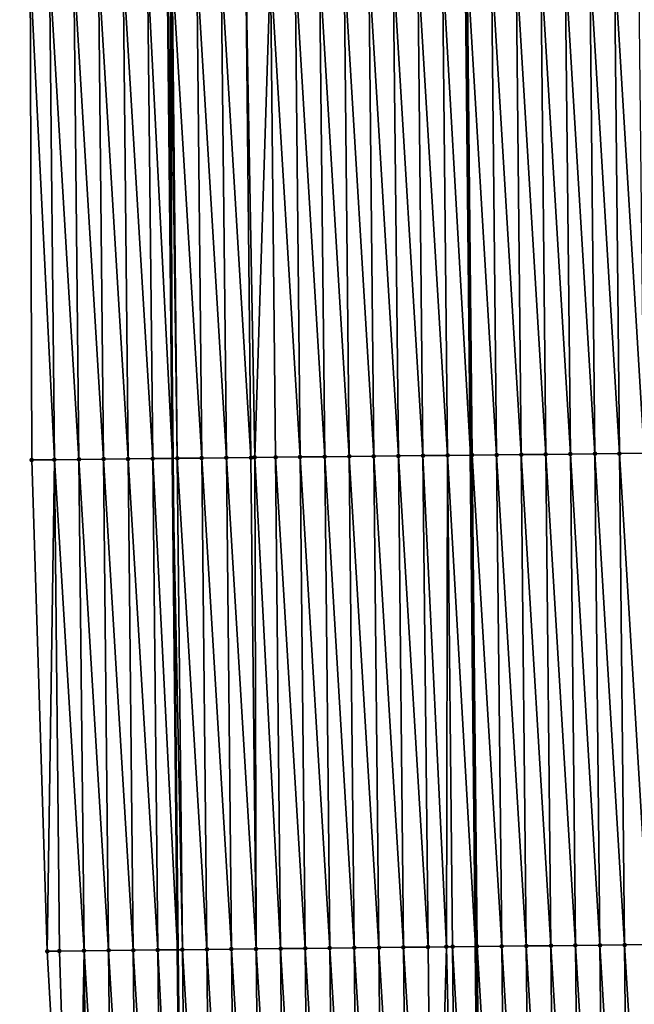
# Model space of a CAD drawing. Header units: feet. Extents: x 2007189 to 2022806, y 818621 to 837694.
# Tile 506 of 656: x 2011318 to 2011343, y 831905 to 831945. Entities that reach past the tile are written whole.
import ezdxf

# ---------------------------------------------------------------- set-up
doc = ezdxf.new("R2010")
doc.units = ezdxf.units.FT
doc.header["$MEASUREMENT"] = 0
for name, color, linetype, lineweight in [('EP_Travel Lane', 172, 'Continuous', 53), ('Road Shots', 141, 'Continuous', 100), ('Road X-Section', 40, 'Continuous', 13), ('STRIPING', 60, 'Continuous', 53)]:
    doc.layers.add(name, color=color, linetype=linetype, lineweight=lineweight)
doc.layers.add('I-77-MM17-21_SB-Surface-Border', color=7, linetype='Continuous')
doc.layers.add('I-77-MM17-21_SB-Surface-TIN', color=7, linetype='Continuous')

msp = doc.modelspace()

# ---------------------------------------------------------------- linework, layer by layer
at = {"layer": 'EP_Travel Lane'}
msp.add_polyline3d([(2011322.837730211, 832086.6567971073, 318.5024106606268), (2011323.04584078, 832066.6776589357, 318.9931472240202), (2011323.252388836, 832046.6844075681, 319.4703391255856), (2011323.458933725, 832026.6914627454, 319.9609785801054), (2011323.665474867, 832006.698880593, 320.4675475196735), (2011323.872024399, 831986.7054863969, 320.9384650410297), (2011324.078583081, 831966.7112063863, 321.3704927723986), (2011324.285135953, 831946.7174888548, 321.8272211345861), (2011324.491693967, 831926.7232735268, 322.2620882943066), (2011324.698259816, 831906.728299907, 322.6636726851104), (2011324.904823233, 831886.7335616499, 323.0755980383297), (2011325.11390593, 831866.7193922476, 323.4672968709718), (2011325.323557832, 831846.7235953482, 323.8211731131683), (2011325.533207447, 831826.7280165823, 324.1884367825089), (2011325.74285616, 831806.7325237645, 324.5609753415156), (2011325.952507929, 831786.7367395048, 324.9156272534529), (2011326.162159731, 831766.7409521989, 325.2700859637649), (2011326.371814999, 831746.7448341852, 325.6042546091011)], dxfattribs=at)
at = {"layer": 'I-77-MM17-21_SB-Surface-Border', "color": 3, "linetype": 'Continuous', "lineweight": -3}
msp.add_polyline3d([(2011326.326654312, 831746.7443031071, 325.6030835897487), (2011325.584563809, 831766.7341490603, 325.254448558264), (2011324.485382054, 831786.7194435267, 324.8749488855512), (2011325.567814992, 831806.7304602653, 324.556126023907), (2011323.544463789, 831826.704540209, 324.1313914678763), (2011322.635318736, 831846.6919875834, 323.7517886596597), (2011321.023721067, 831866.6708252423, 323.3325516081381), (2011320.517351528, 831886.6847395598, 322.9221663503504), (2011319.390506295, 831906.6691406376, 322.4738144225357), (2011318.764602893, 831926.6592149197, 322.0473334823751), (2011318.694981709, 831946.655290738, 321.6320355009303), (2011318.814870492, 831966.6531065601, 321.2071661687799), (2011318.288243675, 831986.6436178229, 320.7548539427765), (2011318.270390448, 832006.6397106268, 320.316821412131), (2011318.389455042, 832026.6361085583, 319.8300902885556), (2011319.452686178, 832046.6426821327, 319.3618739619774), (2011321.215974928, 832066.6576875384, 318.9463018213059), (2011320.000191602, 832086.6238370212, 318.4208472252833)], dxfattribs=at)
at = {"layer": 'I-77-MM17-21_SB-Surface-TIN', "color": 128, "linetype": 'Continuous', "lineweight": -3}
for points in [[(2011319.684178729, 831926.669577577, 322.085196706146), (2011319.477619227, 831946.6639372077, 321.6566650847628), (2011318.694981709, 831946.655290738, 321.6320355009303)], [(2011319.684178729, 831926.669577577, 322.085196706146), (2011318.694981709, 831946.655290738, 321.6320355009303), (2011318.764602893, 831926.6592149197, 322.0473334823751)], [(2011320.684116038, 831926.6808112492, 322.1248511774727), (2011320.477557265, 831946.6751002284, 321.6932179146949), (2011319.477619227, 831946.6639372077, 321.6566650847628)], [(2011319.684178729, 831926.669577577, 322.085196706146), (2011320.684116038, 831926.6808112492, 322.1248511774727), (2011319.477619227, 831946.6639372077, 321.6566650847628)], [(2011321.684052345, 831926.6921418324, 322.1687598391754), (2011321.477495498, 831946.6862443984, 321.7289432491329), (2011320.477557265, 831946.6751002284, 321.6932179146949)], [(2011320.684116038, 831926.6808112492, 322.1248511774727), (2011321.684052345, 831926.6921418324, 322.1687598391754), (2011320.477557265, 831946.6751002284, 321.6932179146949)], [(2011322.683988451, 831926.7034919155, 322.213524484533), (2011322.4774327, 831946.6974884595, 321.769053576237), (2011321.477495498, 831946.6862443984, 321.7289432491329)], [(2011321.684052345, 831926.6921418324, 322.1687598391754), (2011322.683988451, 831926.7034919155, 322.213524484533), (2011321.477495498, 831946.6862443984, 321.7289432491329)], [(2011323.683930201, 831926.7142956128, 322.2343040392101), (2011323.477372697, 831946.7084618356, 321.7972814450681), (2011322.4774327, 831946.6974884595, 321.769053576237)], [(2011322.683988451, 831926.7034919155, 322.213524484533), (2011323.683930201, 831926.7142956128, 322.2343040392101), (2011322.4774327, 831946.6974884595, 321.769053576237)], [(2011323.477372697, 831946.7084618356, 321.7972814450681), (2011324.491693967, 831926.7232735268, 322.2620882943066), (2011324.285135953, 831946.7174888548, 321.8272211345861)], [(2011323.683930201, 831926.7142956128, 322.2343040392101), (2011324.491693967, 831926.7232735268, 322.2620882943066), (2011323.477372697, 831946.7084618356, 321.7972814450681)], [(2011324.407677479, 831946.7188582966, 321.8317631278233), (2011324.285135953, 831946.7174888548, 321.8272211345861), (2011324.491693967, 831926.7232735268, 322.2620882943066)], [(2011324.683868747, 831926.7254094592, 322.2686984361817), (2011324.477310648, 831946.7196332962, 321.8342047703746), (2011324.407677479, 831946.7188582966, 321.8317631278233)], [(2011324.683868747, 831926.7254094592, 322.2686984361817), (2011324.407677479, 831946.7188582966, 321.8317631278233), (2011324.491693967, 831926.7232735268, 322.2620882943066)], [(2011325.683807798, 831926.7364744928, 322.3009500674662), (2011325.477251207, 831946.7305523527, 321.8600481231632), (2011324.477310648, 831946.7196332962, 321.8342047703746)], [(2011324.683868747, 831926.7254094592, 322.2686984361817), (2011325.683807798, 831926.7364744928, 322.3009500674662), (2011324.477310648, 831946.7196332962, 321.8342047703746)], [(2011326.683752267, 831926.7470150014, 322.3101762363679), (2011326.477192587, 831946.7413918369, 321.8823984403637), (2011325.477251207, 831946.7305523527, 321.8600481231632)], [(2011325.683807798, 831926.7364744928, 322.3009500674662), (2011326.683752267, 831926.7470150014, 322.3101762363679), (2011325.477251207, 831946.7305523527, 321.8600481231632)], [(2011327.68369365, 831926.7578543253, 322.3325197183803), (2011327.477134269, 831946.7522021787, 321.9034694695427), (2011326.477192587, 831946.7413918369, 321.8823984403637)], [(2011326.683752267, 831926.7470150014, 322.3101762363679), (2011327.68369365, 831926.7578543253, 322.3325197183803), (2011326.477192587, 831946.7413918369, 321.8823984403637)], [(2011327.839859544, 831926.7596108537, 322.3388050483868), (2011328.477077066, 831946.7629046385, 321.9198047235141), (2011327.477134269, 831946.7522021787, 321.9034694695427)], [(2011327.68369365, 831926.7578543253, 322.3325197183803), (2011327.839859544, 831926.7596108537, 322.3388050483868), (2011327.477134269, 831946.7522021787, 321.9034694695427)], [(2011327.839859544, 831926.7596108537, 322.3388050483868), (2011328.683634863, 831926.7687099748, 322.3555798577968), (2011328.477077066, 831946.7629046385, 321.9198047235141)], [(2011329.683577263, 831926.7794508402, 322.3736012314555), (2011329.477019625, 831946.7736300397, 321.9371470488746), (2011328.477077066, 831946.7629046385, 321.9198047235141)], [(2011328.683634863, 831926.7687099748, 322.3555798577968), (2011329.683577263, 831926.7794508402, 322.3736012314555), (2011328.477077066, 831946.7629046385, 321.9198047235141)], [(2011330.683519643, 831926.7901935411, 322.3917031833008), (2011330.47696227, 831946.784347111, 321.9541237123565), (2011329.477019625, 831946.7736300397, 321.9371470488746)], [(2011329.683577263, 831926.7794508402, 322.3736012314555), (2011330.683519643, 831926.7901935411, 322.3917031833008), (2011329.477019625, 831946.7736300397, 321.9371470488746)], [(2011331.683461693, 831926.8009682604, 322.4112106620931), (2011331.476904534, 831946.7951011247, 321.9727220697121), (2011330.47696227, 831946.784347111, 321.9541237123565)], [(2011330.683519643, 831926.7901935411, 322.3917031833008), (2011331.683461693, 831926.8009682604, 322.4112106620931), (2011330.47696227, 831946.784347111, 321.9541237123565)], [(2011332.683403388, 831926.8117772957, 322.4322245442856), (2011332.476845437, 831946.8059868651, 321.9971029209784), (2011331.476904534, 831946.7951011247, 321.9727220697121)], [(2011331.683461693, 831926.8009682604, 322.4112106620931), (2011332.683403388, 831926.8117772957, 322.4322245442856), (2011331.476904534, 831946.7951011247, 321.9727220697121)], [(2011333.683346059, 831926.8224919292, 322.4490943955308), (2011333.476786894, 831946.8168189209, 322.019127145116), (2011332.476845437, 831946.8059868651, 321.9971029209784)], [(2011332.683403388, 831926.8117772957, 322.4322245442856), (2011333.683346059, 831926.8224919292, 322.4490943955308), (2011332.476845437, 831946.8059868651, 321.9971029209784)], [(2011334.683287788, 831926.8332977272, 322.4699661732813), (2011334.476729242, 831946.8275647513, 322.0373662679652), (2011333.476786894, 831946.8168189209, 322.019127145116)], [(2011333.683346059, 831926.8224919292, 322.4490943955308), (2011334.683287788, 831926.8332977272, 322.4699661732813), (2011333.476786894, 831946.8168189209, 322.019127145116)], [(2011335.683228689, 831926.844183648, 322.4943551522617), (2011335.476670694, 831946.838397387, 322.0594159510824), (2011334.476729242, 831946.8275647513, 322.0373662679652)], [(2011334.683287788, 831926.8332977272, 322.4699661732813), (2011335.683228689, 831926.844183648, 322.4943551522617), (2011334.476729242, 831946.8275647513, 322.0373662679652)], [(2011335.476670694, 831946.838397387, 322.0594159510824), (2011336.619329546, 831926.8542167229, 322.5102586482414), (2011336.412775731, 831946.8480255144, 322.0575429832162)], [(2011335.683228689, 831926.844183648, 322.4943551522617), (2011336.619329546, 831926.8542167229, 322.5102586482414), (2011335.476670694, 831946.838397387, 322.0594159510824)], [(2011336.683171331, 831926.8549009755, 322.5113432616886), (2011336.476617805, 831946.8486821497, 322.0574152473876), (2011336.412775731, 831946.8480255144, 322.0575429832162)], [(2011336.683171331, 831926.8549009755, 322.5113432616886), (2011336.412775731, 831946.8480255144, 322.0575429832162), (2011336.619329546, 831926.8542167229, 322.5102586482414)], [(2011337.683118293, 831926.8652002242, 322.5099786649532), (2011337.476562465, 831946.859204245, 322.0658329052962), (2011336.476617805, 831946.8486821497, 322.0574152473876)], [(2011336.683171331, 831926.8549009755, 322.5113432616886), (2011337.683118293, 831926.8652002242, 322.5099786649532), (2011336.476617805, 831946.8486821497, 322.0574152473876)], [(2011338.683061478, 831926.8758650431, 322.5246617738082), (2011338.476503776, 831946.8700505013, 322.0884804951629), (2011337.476562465, 831946.859204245, 322.0658329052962)], [(2011337.683118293, 831926.8652002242, 322.5099786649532), (2011338.683061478, 831926.8758650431, 322.5246617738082), (2011337.476562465, 831946.859204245, 322.0658329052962)], [(2011339.683003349, 831926.8866571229, 322.544931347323), (2011339.476445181, 831946.8808876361, 322.1107276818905), (2011338.476503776, 831946.8700505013, 322.0884804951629)], [(2011338.683061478, 831926.8758650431, 322.5246617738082), (2011339.683003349, 831926.8866571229, 322.544931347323), (2011338.476503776, 831946.8700505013, 322.0884804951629)], [(2011340.682945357, 831926.8974358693, 322.5646156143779), (2011340.476387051, 831946.8916797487, 322.1309984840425), (2011339.476445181, 831946.8808876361, 322.1107276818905)], [(2011339.683003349, 831926.8866571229, 322.544931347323), (2011340.682945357, 831926.8974358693, 322.5646156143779), (2011339.476445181, 831946.8808876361, 322.1107276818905)], [(2011341.682886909, 831926.9082587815, 322.5862386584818), (2011341.47632812, 831946.9025493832, 322.1546723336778), (2011340.476387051, 831946.8916797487, 322.1309984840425)], [(2011340.682945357, 831926.8974358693, 322.5646156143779), (2011341.682886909, 831926.9082587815, 322.5862386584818), (2011340.476387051, 831946.8916797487, 322.1309984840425)], [(2011342.682828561, 831926.9190719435, 322.6074336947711), (2011342.476269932, 831946.9133470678, 322.1751877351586), (2011341.47632812, 831946.9025493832, 322.1546723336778)], [(2011341.682886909, 831926.9082587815, 322.5862386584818), (2011342.682828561, 831926.9190719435, 322.6074336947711), (2011341.47632812, 831946.9025493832, 322.1546723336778)], [(2011343.682770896, 831926.9298191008, 322.6257312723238), (2011343.476212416, 831946.9240798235, 322.1928529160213), (2011342.476269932, 831946.9133470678, 322.1751877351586)], [(2011342.682828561, 831926.9190719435, 322.6074336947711), (2011343.682770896, 831926.9298191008, 322.6257312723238), (2011342.476269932, 831946.9133470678, 322.1751877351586)], [(2011319.390506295, 831906.6691406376, 322.4738144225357), (2011319.684178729, 831926.669577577, 322.085196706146), (2011318.764602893, 831926.6592149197, 322.0473334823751)], [(2011319.890743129, 831906.6747437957, 322.4929196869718), (2011319.684178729, 831926.669577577, 322.085196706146), (2011319.390506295, 831906.6691406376, 322.4738144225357)], [(2011320.890680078, 831906.6860122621, 322.534101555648), (2011320.684116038, 831926.6808112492, 322.1248511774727), (2011319.684178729, 831926.669577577, 322.085196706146)], [(2011319.890743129, 831906.6747437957, 322.4929196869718), (2011320.890680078, 831906.6860122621, 322.534101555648), (2011319.684178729, 831926.669577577, 322.085196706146)], [(2011321.8906171, 831906.6972736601, 322.5749731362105), (2011321.684052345, 831926.6921418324, 322.1687598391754), (2011320.684116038, 831926.6808112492, 322.1248511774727)], [(2011320.890680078, 831906.6860122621, 322.534101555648), (2011321.8906171, 831906.6972736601, 322.5749731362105), (2011320.684116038, 831926.6808112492, 322.1248511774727)], [(2011322.890552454, 831906.7086965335, 322.6229331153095), (2011322.683988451, 831926.7034919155, 322.213524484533), (2011321.684052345, 831926.6921418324, 322.1687598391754)], [(2011321.8906171, 831906.6972736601, 322.5749731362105), (2011322.890552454, 831906.7086965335, 322.6229331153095), (2011321.684052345, 831926.6921418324, 322.1687598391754)], [(2011323.89049257, 831906.719658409, 322.6506563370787), (2011323.683930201, 831926.7142956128, 322.2343040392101), (2011322.683988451, 831926.7034919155, 322.213524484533)], [(2011322.890552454, 831906.7086965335, 322.6229331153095), (2011323.89049257, 831906.719658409, 322.6506563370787), (2011322.683988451, 831926.7034919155, 322.213524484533)], [(2011323.683930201, 831926.7142956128, 322.2343040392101), (2011324.698259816, 831906.728299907, 322.6636726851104), (2011324.491693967, 831926.7232735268, 322.2620882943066)], [(2011323.89049257, 831906.719658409, 322.6506563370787), (2011324.698259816, 831906.728299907, 322.6636726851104), (2011323.683930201, 831926.7142956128, 322.2343040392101)], [(2011324.890435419, 831906.7303558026, 322.6667693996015), (2011324.683868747, 831926.7254094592, 322.2686984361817), (2011324.491693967, 831926.7232735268, 322.2620882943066)], [(2011324.890435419, 831906.7303558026, 322.6667693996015), (2011324.491693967, 831926.7232735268, 322.2620882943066), (2011324.698259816, 831906.728299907, 322.6636726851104)], [(2011325.890375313, 831906.741339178, 322.6954364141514), (2011325.683807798, 831926.7364744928, 322.3009500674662), (2011324.683868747, 831926.7254094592, 322.2686984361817)], [(2011324.890435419, 831906.7303558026, 322.6667693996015), (2011325.890375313, 831906.741339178, 322.6954364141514), (2011324.683868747, 831926.7254094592, 322.2686984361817)], [(2011326.890317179, 831906.752131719, 322.7157262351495), (2011326.683752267, 831926.7470150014, 322.3101762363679), (2011325.683807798, 831926.7364744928, 322.3009500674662)], [(2011325.890375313, 831906.741339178, 322.6954364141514), (2011326.890317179, 831906.752131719, 322.7157262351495), (2011325.683807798, 831926.7364744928, 322.3009500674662)], [(2011327.890259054, 831906.7629233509, 322.7359761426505), (2011327.68369365, 831926.7578543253, 322.3325197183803), (2011326.683752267, 831926.7470150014, 322.3101762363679)], [(2011326.890317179, 831906.752131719, 322.7157262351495), (2011327.890259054, 831906.7629233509, 322.7359761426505), (2011326.683752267, 831926.7470150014, 322.3101762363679)], [(2011327.890259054, 831906.7629233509, 322.7359761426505), (2011327.839859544, 831926.7596108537, 322.3388050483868), (2011327.68369365, 831926.7578543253, 322.3325197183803)], [(2011328.890201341, 831906.7736750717, 322.7544740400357), (2011328.683634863, 831926.7687099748, 322.3555798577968), (2011327.839859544, 831926.7596108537, 322.3388050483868)], [(2011327.890259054, 831906.7629233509, 322.7359761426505), (2011328.890201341, 831906.7736750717, 322.7544740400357), (2011327.839859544, 831926.7596108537, 322.3388050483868)], [(2011329.890143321, 831906.7844565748, 322.7742793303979), (2011329.683577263, 831926.7794508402, 322.3736012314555), (2011328.683634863, 831926.7687099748, 322.3555798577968)], [(2011328.890201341, 831906.7736750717, 322.7544740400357), (2011329.890143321, 831906.7844565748, 322.7742793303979), (2011328.683634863, 831926.7687099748, 322.3555798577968)], [(2011330.890085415, 831906.7952269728, 322.7935971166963), (2011330.683519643, 831926.7901935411, 322.3917031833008), (2011329.683577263, 831926.7794508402, 322.3736012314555)], [(2011329.890143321, 831906.7844565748, 322.7742793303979), (2011330.890085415, 831906.7952269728, 322.7935971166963), (2011329.683577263, 831926.7794508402, 322.3736012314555)], [(2011331.890027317, 831906.8060161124, 322.8137376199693), (2011331.683461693, 831926.8009682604, 322.4112106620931), (2011330.683519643, 831926.7901935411, 322.3917031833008)], [(2011330.890085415, 831906.7952269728, 322.7935971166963), (2011331.890027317, 831906.8060161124, 322.8137376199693), (2011330.683519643, 831926.7901935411, 322.3917031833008)], [(2011332.889968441, 831906.8168803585, 322.8371751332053), (2011332.683403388, 831926.8117772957, 322.4322245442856), (2011331.683461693, 831926.8009682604, 322.4112106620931)], [(2011331.890027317, 831906.8060161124, 322.8137376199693), (2011332.889968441, 831906.8168803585, 322.8371751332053), (2011331.683461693, 831926.8009682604, 322.4112106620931)], [(2011333.889909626, 831906.8277388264, 322.8603589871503), (2011333.683346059, 831926.8224919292, 322.4490943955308), (2011332.683403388, 831926.8117772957, 322.4322245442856)], [(2011332.889968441, 831906.8168803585, 322.8371751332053), (2011333.889909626, 831906.8277388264, 322.8603589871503), (2011332.683403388, 831926.8117772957, 322.4322245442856)], [(2011334.889850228, 831906.838653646, 322.8860165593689), (2011334.683287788, 831926.8332977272, 322.4699661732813), (2011333.683346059, 831926.8224919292, 322.4490943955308)], [(2011333.889909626, 831906.8277388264, 322.8603589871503), (2011334.889850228, 831906.838653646, 322.8860165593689), (2011333.683346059, 831926.8224919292, 322.4490943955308)], [(2011335.64086957, 831906.8469826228, 322.9110479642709), (2011335.683228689, 831926.844183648, 322.4943551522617), (2011334.683287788, 831926.8332977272, 322.4699661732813)], [(2011334.889850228, 831906.838653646, 322.8860165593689), (2011335.64086957, 831906.8469826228, 322.9110479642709), (2011334.683287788, 831926.8332977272, 322.4699661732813)], [(2011335.64086957, 831906.8469826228, 322.9110479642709), (2011335.889789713, 831906.8496766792, 322.9164244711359), (2011335.683228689, 831926.844183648, 322.4943551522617)], [(2011335.683228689, 831926.844183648, 322.4943551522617), (2011336.825893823, 831906.8593952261, 322.9185208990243), (2011336.619329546, 831926.8542167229, 322.5102586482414)], [(2011335.889789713, 831906.8496766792, 322.9164244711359), (2011336.825893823, 831906.8593952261, 322.9185208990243), (2011335.683228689, 831926.844183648, 322.4943551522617)], [(2011336.889735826, 831906.860058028, 322.9186638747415), (2011336.683171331, 831926.8549009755, 322.5113432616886), (2011336.619329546, 831926.8542167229, 322.5102586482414)], [(2011336.889735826, 831906.860058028, 322.9186638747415), (2011336.619329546, 831926.8542167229, 322.5102586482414), (2011336.825893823, 831906.8593952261, 322.9185208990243)], [(2011337.889677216, 831906.8708966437, 322.9409762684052), (2011337.683118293, 831926.8652002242, 322.5099786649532), (2011336.683171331, 831926.8549009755, 322.5113432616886)], [(2011336.889735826, 831906.860058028, 322.9186638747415), (2011337.889677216, 831906.8708966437, 322.9409762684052), (2011336.683171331, 831926.8549009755, 322.5113432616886)], [(2011338.889618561, 831906.8817395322, 322.9634762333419), (2011338.683061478, 831926.8758650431, 322.5246617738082), (2011337.683118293, 831926.8652002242, 322.5099786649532)], [(2011337.889677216, 831906.8708966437, 322.9409762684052), (2011338.889618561, 831906.8817395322, 322.9634762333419), (2011337.683118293, 831926.8652002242, 322.5099786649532)], [(2011339.889560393, 831906.8925353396, 322.9839094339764), (2011339.683003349, 831926.8866571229, 322.544931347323), (2011338.683061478, 831926.8758650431, 322.5246617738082)], [(2011338.889618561, 831906.8817395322, 322.9634762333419), (2011339.889560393, 831906.8925353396, 322.9839094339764), (2011338.683061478, 831926.8758650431, 322.5246617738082)], [(2011340.889502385, 831906.9033157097, 323.0036649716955), (2011340.682945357, 831926.8974358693, 322.5646156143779), (2011339.683003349, 831926.8866571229, 322.544931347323)], [(2011339.889560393, 831906.8925353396, 322.9839094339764), (2011340.889502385, 831906.9033157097, 323.0036649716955), (2011339.683003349, 831926.8866571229, 322.544931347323)], [(2011341.889443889, 831906.9141432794, 323.0254924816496), (2011341.682886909, 831926.9082587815, 322.5862386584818), (2011340.682945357, 831926.8974358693, 322.5646156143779)], [(2011340.889502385, 831906.9033157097, 323.0036649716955), (2011341.889443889, 831906.9141432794, 323.0254924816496), (2011340.682945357, 831926.8974358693, 322.5646156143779)], [(2011342.889385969, 831906.9249150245, 323.0448694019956), (2011342.682828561, 831926.9190719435, 322.6074336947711), (2011341.682886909, 831926.9082587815, 322.5862386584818)], [(2011341.889443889, 831906.9141432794, 323.0254924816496), (2011342.889385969, 831906.9249150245, 323.0448694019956), (2011341.682886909, 831926.9082587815, 322.5862386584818)], [(2011343.889328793, 831906.9356148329, 323.0610884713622), (2011343.682770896, 831926.9298191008, 322.6257312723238), (2011342.682828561, 831926.9190719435, 322.6074336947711)], [(2011342.889385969, 831906.9249150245, 323.0448694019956), (2011343.889328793, 831906.9356148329, 323.0610884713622), (2011342.682828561, 831926.9190719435, 322.6074336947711)], [(2011344.09589117, 831886.9409768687, 323.4774086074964), (2011343.889328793, 831906.9356148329, 323.0610884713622), (2011342.889385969, 831906.9249150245, 323.0448694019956)], [(2011320.517351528, 831886.6847395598, 322.9221663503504), (2011319.890743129, 831906.6747437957, 322.4929196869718), (2011319.390506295, 831906.6691406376, 322.4738144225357)], [(2011320.517351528, 831886.6847395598, 322.9221663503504), (2011320.890680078, 831906.6860122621, 322.534101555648), (2011319.890743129, 831906.6747437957, 322.4929196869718)], [(2011321.097243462, 831886.6912768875, 322.9461549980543), (2011320.890680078, 831906.6860122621, 322.534101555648), (2011320.517351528, 831886.6847395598, 322.9221663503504)], [(2011322.097179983, 831886.7025867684, 322.9891544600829), (2011321.8906171, 831906.6972736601, 322.5749731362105), (2011320.890680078, 831906.6860122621, 322.534101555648)], [(2011321.097243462, 831886.6912768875, 322.9461549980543), (2011322.097179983, 831886.7025867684, 322.9891544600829), (2011320.890680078, 831906.6860122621, 322.534101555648)], [(2011323.097117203, 831886.7138290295, 323.029185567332), (2011322.890552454, 831906.7086965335, 322.6229331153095), (2011321.8906171, 831906.6972736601, 322.5749731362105)], [(2011322.097179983, 831886.7025867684, 322.9891544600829), (2011323.097117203, 831886.7138290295, 323.029185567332), (2011321.8906171, 831906.6972736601, 322.5749731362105)], [(2011324.097057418, 831886.7247813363, 323.0564883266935), (2011323.89049257, 831906.719658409, 322.6506563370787), (2011322.890552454, 831906.7086965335, 322.6229331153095)], [(2011323.097117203, 831886.7138290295, 323.029185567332), (2011324.097057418, 831886.7247813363, 323.0564883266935), (2011322.890552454, 831906.7086965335, 322.6229331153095)], [(2011323.89049257, 831906.719658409, 322.6506563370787), (2011324.904823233, 831886.7335616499, 323.0755980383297), (2011324.698259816, 831906.728299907, 322.6636726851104)], [(2011324.097057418, 831886.7247813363, 323.0564883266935), (2011324.904823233, 831886.7335616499, 323.0755980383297), (2011323.89049257, 831906.719658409, 322.6506563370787)], [(2011325.096998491, 831886.735650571, 323.0801444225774), (2011324.890435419, 831906.7303558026, 322.6667693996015), (2011324.698259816, 831906.728299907, 322.6636726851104)], [(2011325.096998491, 831886.735650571, 323.0801444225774), (2011324.698259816, 831906.728299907, 322.6636726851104), (2011324.904823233, 831886.7335616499, 323.0755980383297)], [(2011326.096939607, 831886.7465157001, 323.1036202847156), (2011325.890375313, 831906.741339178, 322.6954364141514), (2011324.890435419, 831906.7303558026, 322.6667693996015)], [(2011325.096998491, 831886.735650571, 323.0801444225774), (2011326.096939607, 831886.7465157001, 323.1036202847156), (2011324.890435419, 831906.7303558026, 322.6667693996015)], [(2011327.096881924, 831886.7572645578, 323.121992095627), (2011326.890317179, 831906.752131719, 322.7157262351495), (2011325.890375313, 831906.741339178, 322.6954364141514)], [(2011326.096939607, 831886.7465157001, 323.1036202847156), (2011327.096881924, 831886.7572645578, 323.121992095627), (2011325.890375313, 831906.741339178, 322.6954364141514)], [(2011328.096824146, 831886.7680226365, 323.1407686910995), (2011327.890259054, 831906.7629233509, 322.7359761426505), (2011326.890317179, 831906.752131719, 322.7157262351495)], [(2011327.096881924, 831886.7572645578, 323.121992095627), (2011328.096824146, 831886.7680226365, 323.1407686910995), (2011326.890317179, 831906.752131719, 322.7157262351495)], [(2011329.096765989, 831886.7788173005, 323.1611512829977), (2011328.890201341, 831906.7736750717, 322.7544740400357), (2011327.890259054, 831906.7629233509, 322.7359761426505)], [(2011328.096824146, 831886.7680226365, 323.1407686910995), (2011329.096765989, 831886.7788173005, 323.1611512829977), (2011327.890259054, 831906.7629233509, 322.7359761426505)], [(2011330.096707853, 831886.7896100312, 323.1814490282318), (2011329.890143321, 831906.7844565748, 322.7742793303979), (2011328.890201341, 831906.7736750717, 322.7544740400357)], [(2011329.096765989, 831886.7788173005, 323.1611512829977), (2011330.096707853, 831886.7896100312, 323.1814490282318), (2011328.890201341, 831906.7736750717, 322.7544740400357)], [(2011331.096649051, 831886.8004672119, 323.2045759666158), (2011330.890085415, 831906.7952269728, 322.7935971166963), (2011329.890143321, 831906.7844565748, 322.7742793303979)], [(2011330.096707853, 831886.7896100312, 323.1814490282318), (2011331.096649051, 831886.8004672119, 323.2045759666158), (2011329.890143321, 831906.7844565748, 322.7742793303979)], [(2011332.096591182, 831886.8112340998, 323.2237392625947), (2011331.890027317, 831906.8060161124, 322.8137376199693), (2011330.890085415, 831906.7952269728, 322.7935971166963)], [(2011331.096649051, 831886.8004672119, 323.2045759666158), (2011332.096591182, 831886.8112340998, 323.2237392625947), (2011330.890085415, 831906.7952269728, 322.7935971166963)], [(2011333.096531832, 831886.8221443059, 323.2491939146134), (2011332.889968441, 831906.8168803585, 322.8371751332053), (2011331.890027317, 831906.8060161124, 322.8137376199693)], [(2011332.096591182, 831886.8112340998, 323.2237392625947), (2011333.096531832, 831886.8221443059, 323.2491939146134), (2011331.890027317, 831906.8060161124, 322.8137376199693)], [(2011334.096471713, 831886.8331289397, 323.2779157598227), (2011333.889909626, 831906.8277388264, 322.8603589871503), (2011332.889968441, 831906.8168803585, 322.8371751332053)], [(2011333.096531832, 831886.8221443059, 323.2491939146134), (2011334.096471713, 831886.8331289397, 323.2779157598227), (2011332.889968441, 831906.8168803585, 322.8371751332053)], [(2011335.096411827, 831886.844091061, 323.30564935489), (2011334.889850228, 831906.838653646, 322.8860165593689), (2011333.889909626, 831906.8277388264, 322.8603589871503)], [(2011334.096471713, 831886.8331289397, 323.2779157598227), (2011335.096411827, 831886.844091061, 323.30564935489), (2011333.889909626, 831906.8277388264, 322.8603589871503)], [(2011335.096411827, 831886.844091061, 323.30564935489), (2011335.64086957, 831906.8469826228, 322.9110479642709), (2011334.889850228, 831906.838653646, 322.8860165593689)], [(2011335.096411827, 831886.844091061, 323.30564935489), (2011336.096354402, 831886.8548149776, 323.3229263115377), (2011335.64086957, 831906.8469826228, 322.9110479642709)], [(2011336.096354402, 831886.8548149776, 323.3229263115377), (2011335.889789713, 831906.8496766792, 322.9164244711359), (2011335.64086957, 831906.8469826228, 322.9110479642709)], [(2011335.889789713, 831906.8496766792, 322.9164244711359), (2011337.032458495, 831886.8645353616, 323.325103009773), (2011336.825893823, 831906.8593952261, 322.9185208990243)], [(2011336.096354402, 831886.8548149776, 323.3229263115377), (2011337.032458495, 831886.8645353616, 323.325103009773), (2011335.889789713, 831906.8496766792, 322.9164244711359)], [(2011337.096300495, 831886.8651982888, 323.3252514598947), (2011336.889735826, 831906.860058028, 322.9186638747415), (2011336.825893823, 831906.8593952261, 322.9185208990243)], [(2011337.096300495, 831886.8651982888, 323.3252514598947), (2011336.825893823, 831906.8593952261, 322.9185208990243), (2011337.032458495, 831886.8645353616, 323.325103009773)], [(2011338.096241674, 831886.8760572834, 323.3484580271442), (2011337.889677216, 831906.8708966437, 322.9409762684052), (2011336.889735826, 831906.860058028, 322.9186638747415)], [(2011337.096300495, 831886.8651982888, 323.3252514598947), (2011338.096241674, 831886.8760572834, 323.3484580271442), (2011336.889735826, 831906.860058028, 322.9186638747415)], [(2011339.096183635, 831886.8868405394, 323.3683398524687), (2011338.889618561, 831906.8817395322, 322.9634762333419), (2011337.889677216, 831906.8708966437, 322.9409762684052)], [(2011338.096241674, 831886.8760572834, 323.3484580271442), (2011339.096183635, 831886.8868405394, 323.3683398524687), (2011337.889677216, 831906.8708966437, 322.9409762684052)], [(2011340.096125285, 831886.897653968, 323.3895461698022), (2011339.889560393, 831906.8925353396, 322.9839094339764), (2011338.889618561, 831906.8817395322, 322.9634762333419)], [(2011339.096183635, 831886.8868405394, 323.3683398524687), (2011340.096125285, 831886.897653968, 323.3895461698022), (2011338.889618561, 831906.8817395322, 322.9634762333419)], [(2011341.096066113, 831886.9085470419, 323.4142487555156), (2011340.889502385, 831906.9033157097, 323.0036649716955), (2011339.889560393, 831906.8925353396, 322.9839094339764)], [(2011340.096125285, 831886.897653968, 323.3895461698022), (2011341.096066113, 831886.9085470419, 323.4142487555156), (2011339.889560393, 831906.8925353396, 322.9839094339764)], [(2011342.096007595, 831886.9193766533, 323.4361654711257), (2011341.889443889, 831906.9141432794, 323.0254924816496), (2011340.889502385, 831906.9033157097, 323.0036649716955)], [(2011341.096066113, 831886.9085470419, 323.4142487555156), (2011342.096007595, 831886.9193766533, 323.4361654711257), (2011340.889502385, 831906.9033157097, 323.0036649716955)], [(2011343.095949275, 831886.9301871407, 323.4572426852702), (2011342.889385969, 831906.9249150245, 323.0448694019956), (2011341.889443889, 831906.9141432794, 323.0254924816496)], [(2011342.096007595, 831886.9193766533, 323.4361654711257), (2011343.095949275, 831886.9301871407, 323.4572426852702), (2011341.889443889, 831906.9141432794, 323.0254924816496)], [(2011343.095949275, 831886.9301871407, 323.4572426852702), (2011344.09589117, 831886.9409768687, 323.4774086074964), (2011342.889385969, 831906.9249150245, 323.0448694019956)]]:
    msp.add_3dface(points, dxfattribs=at)
at = {"layer": 'Road Shots', "lineweight": 100}
for p in [(2011318.764602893, 831926.6592149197, 322.0473334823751), (2011319.684178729, 831926.669577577, 322.085196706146), (2011320.684116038, 831926.6808112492, 322.1248511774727), (2011321.684052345, 831926.6921418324, 322.1687598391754), (2011322.683988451, 831926.7034919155, 322.213524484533), (2011323.683930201, 831926.7142956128, 322.2343040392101), (2011324.683868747, 831926.7254094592, 322.2686984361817), (2011325.683807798, 831926.7364744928, 322.3009500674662), (2011326.683752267, 831926.7470150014, 322.3101762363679), (2011327.68369365, 831926.7578543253, 322.3325197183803), (2011327.839859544, 831926.7596108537, 322.3388050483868), (2011328.683634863, 831926.7687099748, 322.3555798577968), (2011329.683577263, 831926.7794508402, 322.3736012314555), (2011330.683519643, 831926.7901935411, 322.3917031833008), (2011331.683461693, 831926.8009682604, 322.4112106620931), (2011332.683403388, 831926.8117772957, 322.4322245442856), (2011333.683346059, 831926.8224919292, 322.4490943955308), (2011334.683287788, 831926.8332977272, 322.4699661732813), (2011335.683228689, 831926.844183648, 322.4943551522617), (2011336.683171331, 831926.8549009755, 322.5113432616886), (2011337.683118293, 831926.8652002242, 322.5099786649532), (2011338.683061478, 831926.8758650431, 322.5246617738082), (2011339.683003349, 831926.8866571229, 322.544931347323), (2011340.682945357, 831926.8974358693, 322.5646156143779), (2011341.682886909, 831926.9082587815, 322.5862386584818), (2011342.682828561, 831926.9190719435, 322.6074336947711), (2011319.390506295, 831906.6691406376, 322.4738144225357), (2011319.890743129, 831906.6747437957, 322.4929196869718), (2011320.890680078, 831906.6860122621, 322.534101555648), (2011321.8906171, 831906.6972736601, 322.5749731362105), (2011322.890552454, 831906.7086965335, 322.6229331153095), (2011323.89049257, 831906.719658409, 322.6506563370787), (2011324.890435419, 831906.7303558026, 322.6667693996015), (2011325.890375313, 831906.741339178, 322.6954364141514), (2011326.890317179, 831906.752131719, 322.7157262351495), (2011327.890259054, 831906.7629233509, 322.7359761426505), (2011328.890201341, 831906.7736750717, 322.7544740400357), (2011329.890143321, 831906.7844565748, 322.7742793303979), (2011330.890085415, 831906.7952269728, 322.7935971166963), (2011331.890027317, 831906.8060161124, 322.8137376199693), (2011332.889968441, 831906.8168803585, 322.8371751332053), (2011333.889909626, 831906.8277388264, 322.8603589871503), (2011334.889850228, 831906.838653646, 322.8860165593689), (2011335.64086957, 831906.8469826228, 322.9110479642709), (2011335.889789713, 831906.8496766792, 322.9164244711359), (2011336.889735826, 831906.860058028, 322.9186638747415), (2011337.889677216, 831906.8708966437, 322.9409762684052), (2011338.889618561, 831906.8817395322, 322.9634762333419), (2011339.889560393, 831906.8925353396, 322.9839094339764), (2011340.889502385, 831906.9033157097, 323.0036649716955), (2011341.889443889, 831906.9141432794, 323.0254924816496), (2011342.889385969, 831906.9249150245, 323.0448694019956)]:
    msp.add_point(p, dxfattribs=at)
at = {"layer": 'Road X-Section', "extrusion": (0.01032765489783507, -0.9996872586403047, 0.02277552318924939), "elevation": -810886.9404534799, "flags": 128}
msp.add_lwpolyline([(2019853.442321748, 18795.56626435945), (2019852.442321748, 18795.61646980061), (2019851.442321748, 18795.66118512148), (2019850.442321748, 18795.70928020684), (2019849.442321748, 18795.75020494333), (2019848.442321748, 18795.7928481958), (2019847.442321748, 18795.8248722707), (2019846.442321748, 18795.82668136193), (2019845.442321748, 18795.84896523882), (2019844.442321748, 18795.86723159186), (2019843.442321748, 18795.8774622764), (2019842.442321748, 18795.88816215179), (2019841.442321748, 18795.89581628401), (2019840.442321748, 18795.90324325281), (2019839.442321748, 18795.91252112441), (2019838.442321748, 18795.92424839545), (2019837.442321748, 18795.94248288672), (2019836.442321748, 18795.96616826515), (2019835.521449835, 18795.97707778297), (2019835.469259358, 18795.97698481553), (2019835.442321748, 18795.97683189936), (2019834.442321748, 18795.97113532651), (2019833.442321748, 18795.94850926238), (2019832.442321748, 18795.92348830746), (2019831.442321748, 18795.89863810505), (2019830.442321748, 18795.87561996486), (2019829.442321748, 18795.85731763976), (2019828.442321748, 18795.83611710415), (2019827.442321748, 18795.81448844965), (2019826.442321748, 18795.79479907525), (2019825.442321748, 18795.77452424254), (2019824.442321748, 18795.75983732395), (2019823.442321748, 18795.76120227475), (2019822.442321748, 18795.74420975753), (2019821.442321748, 18795.71981445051), (2019820.442321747, 18795.6989372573), (2019819.442321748, 18795.68206302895), (2019818.442321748, 18795.66104369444), (2019817.442321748, 18795.64153115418), (2019816.442321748, 18795.62342450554), (2019815.442321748, 18795.60539845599), (2019814.598497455, 18795.58861929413), (2019814.442321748, 18795.58233233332), (2019813.442321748, 18795.55998305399), (2019812.442321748, 18795.55075449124), (2019811.442321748, 18795.51849449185), (2019810.442321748, 18795.4840911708), (2019809.442321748, 18795.46330622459), (2019808.442321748, 18795.41852996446), (2019807.442321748, 18795.37460991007), (2019806.442321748, 18795.33494514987), (2019805.522687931, 18795.29707210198)], dxfattribs=at)
at = {"layer": 'Road X-Section', "extrusion": (0.01032765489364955, -0.9996872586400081, 0.02277552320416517), "elevation": -810866.9404616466, "flags": 128}
msp.add_lwpolyline([(2019852.44231841, 18795.56304421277), (2019851.44231841, 18795.60865621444), (2019850.44231841, 18795.65521980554), (2019849.44231841, 18795.70021920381), (2019848.44231841, 18795.73679999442), (2019847.44231841, 18795.77644362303), (2019846.44231841, 18795.79869115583), (2019845.44231841, 18795.81528031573), (2019844.44231841, 18795.83313706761), (2019843.44231841, 18795.84478712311), (2019842.44231841, 18795.85522952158), (2019841.44231841, 18795.86616166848), (2019840.44231841, 18795.87836138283), (2019839.44231841, 18795.88722336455), (2019838.44231841, 18795.90210812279), (2019837.44231841, 18795.92058816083), (2019836.44231841, 18795.94444585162), (2019835.730240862, 18795.95257969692), (2019835.44231841, 18795.95027727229), (2019834.570812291, 18795.94991529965), (2019834.44231841, 18795.94881801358), (2019833.44231841, 18795.9264931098), (2019832.44231841, 18795.90262723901), (2019831.44231841, 18795.87926735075), (2019830.44231841, 18795.85547376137), (2019829.44231841, 18795.83925048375), (2019828.44231841, 18795.8198685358), (2019827.44231841, 18795.79803536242), (2019826.44231841, 18795.77827469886), (2019825.44231841, 18795.75783619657), (2019824.44231841, 18795.73533039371), (2019823.44231841, 18795.71301221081), (2019822.44231841, 18795.71077222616), (2019822.193383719, 18795.70539432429), (2019821.44231841, 18795.68035642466), (2019820.44231841, 18795.65469219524), (2019819.44231841, 18795.63150232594), (2019818.44231841, 18795.60805873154), (2019817.44231841, 18795.58791300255), (2019816.44231841, 18795.56859020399), (2019815.44231841, 18795.54877977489), (2019814.44231841, 18795.53027707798), (2019813.44231841, 18795.51002191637), (2019812.44231841, 18795.48972683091), (2019811.44231841, 18795.46105237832), (2019810.44231841, 18795.44493513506), (2019809.442318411, 18795.41720472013), (2019808.44231841, 18795.36923229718), (2019807.44231841, 18795.32835011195), (2019806.44231841, 18795.2871575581), (2019805.942050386, 18795.26804733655)], dxfattribs=at)
at = {"layer": 'STRIPING'}
msp.add_polyline3d([(2011334.964146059, 832086.7942281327, 318.7101798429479), (2011335.173482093, 832066.8080471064, 319.216953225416), (2011335.380023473, 832046.8154419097, 319.7225080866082), (2011335.586571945, 832026.8221502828, 320.1979261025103), (2011335.79312156, 832006.8287479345, 320.668487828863), (2011335.99966379, 831986.8360605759, 321.1704339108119), (2011336.206208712, 831966.8431125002, 321.6609330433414), (2011336.412775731, 831946.8480255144, 322.0575429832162), (2011336.619329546, 831926.8542167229, 322.5102586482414), (2011336.825893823, 831906.8593952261, 322.9185208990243), (2011337.032458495, 831886.8645353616, 323.325103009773), (2011337.257668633, 831866.8610042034, 323.7088168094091), (2011337.488777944, 831846.8655607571, 324.0694546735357), (2011337.719890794, 831826.8698110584, 324.4112968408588), (2011337.951000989, 831806.8742910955, 324.7672386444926), (2011338.182108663, 831786.8789891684, 325.1365619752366), (2011338.413216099, 831766.883707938, 325.5071527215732), (2011338.644333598, 831746.8875559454, 325.8243047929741)], dxfattribs=at)

doc.saveas('drawing.dxf')
